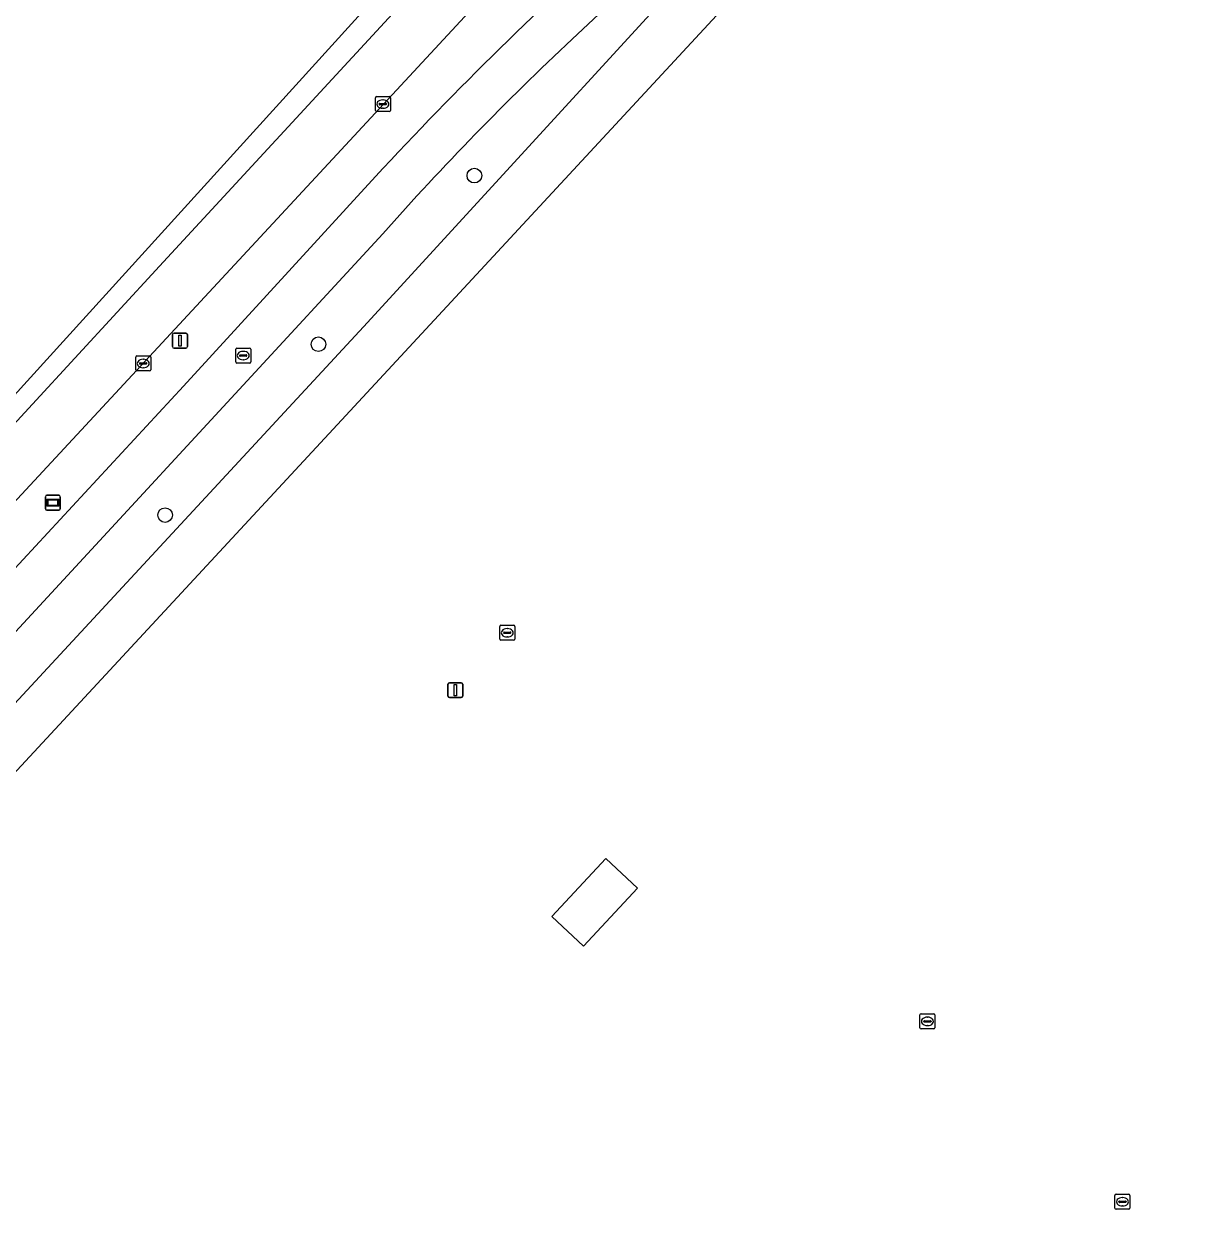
# Model space of a CAD drawing. Extents: x 159217 to 160349, y 381246 to 382172.
# Drawn here: x 159977.3 to 160054.9, y 381973.4 to 382053.8 of the extents above; entities that cross this region are included whole.
import ezdxf

# ---------------------------------------------------------------- set-up
doc = ezdxf.new("R2010")
doc.units = 0
for name, color, linetype in [('IMGEO_Berm_groen', 7, 'Continuous'), ('IMGEO_Boom', 7, 'Continuous'), ('IMGEO_Erf', 7, 'Continuous'), ('IMGEO_Fietspad_gesloten', 7, 'Continuous'), ('IMGEO_Groenvoorziening', 7, 'Continuous'), ('IMGEO_Haag', 7, 'Continuous'), ('IMGEO_Kolk', 7, 'Continuous'), ('IMGEO_Lichtmast', 7, 'Continuous'), ('IMGEO_Pand', 7, 'Continuous'), ('IMGEO_Rijbaan_regionaal_gesloten', 7, 'Continuous'), ('IMGEO_Rioolput', 7, 'Continuous'), ('IMGEO_Voetpad_open', 7, 'Continuous'), ('IMGEO_Wegwijzer', 7, 'Continuous')]:
    doc.layers.add(name, color=color, linetype=linetype)

msp = doc.modelspace()

# ---------------------------------------------------------------- linework, layer by layer
at = {"layer": 'IMGEO_Berm_groen'}
for points in [[(160007.622, 382055.183), (159952.421, 381995.674), (159951.416, 381994.471), (159950.591, 381993.106), (159944.771, 381983.222), (159943.513, 381981.433), (159942.785, 381980.722), (159943.723, 381979.773), (159950.222, 381987.994)], [(159987.982, 382029.591), (160000.807, 382043.591)], [(159959.152, 381998.446), (159987.982, 382029.591)]]:
    msp.add_lwpolyline(points, dxfattribs=at)
msp.add_arc((160183.776, 381874.26), 249.3, 131.73045, 137.21691, dxfattribs=at)
at = {"layer": 'IMGEO_Boom'}
for centre in [(160007.403, 382043.648), (159996.995, 382032.391), (159986.761, 382020.982)]:
    msp.add_circle(centre, 0.489, dxfattribs=at)
at = {"layer": 'IMGEO_Erf'}
msp.add_lwpolyline([(160086.967, 381988.057), (160094.343, 381999.973), (160096.737, 382004.094), (160099.115, 382008.137), (160109.853, 382026.297), (160112.25, 382030.329), (160120.44, 382044.226), (160110.372, 382053.519), (160109.131, 382054.649), (160080.339, 382081.401), (160080.036, 382081.682), (160078.985, 382082.653), (160077.343, 382084.17), (160063.301, 382097.262), (160055.435, 382088.686), (160053.206, 382086.345), (160037.081, 382068.942), (160033.976, 382065.592), (159923.424, 381946.282), (159883.094, 381902.756), (159886.177, 381893.973), (159887.833, 381889.831), (159941.192, 381854.075)], dxfattribs=at)
msp.add_lwpolyline([(160012.569, 381994.185), (160016.18, 381998.053), (160018.29, 381996.083), (160014.679, 381992.215)], close=True, dxfattribs=at)
at = {"layer": 'IMGEO_Fietspad_gesloten'}
for points in [[(160013.938, 382052.767), (160034.951, 382072.504), (160038.504, 382075.909)], [(160000.807, 382043.591), (159987.982, 382029.591), (159959.152, 381998.446)], [(159880.385, 381906.225), (159881.768, 381907.895), (159901.899, 381931.529), (159908.14, 381938.549), (159915.193, 381946.147), (159919.27, 381950.219), (159929.717, 381960.656), (159942.998, 381974.993), (159946.971, 381979.545), (159955.163, 381989.569), (159961.853, 381997.042), (160001.291, 382039.769)]]:
    msp.add_lwpolyline(points, dxfattribs=at)
for centre, radius, start, end in [((160183.776, 381874.26), 249.3, 131.73045, 137.21691), ((160149.508, 381908.206), 198.185, 133.16173, 138.40657)]:
    msp.add_arc(centre, radius, start, end, dxfattribs=at)
at = {"layer": 'IMGEO_Groenvoorziening'}
for points in [[(160000, 382033.55), (160029.172, 382065.404), (160029.254, 382065.51), (160035.386, 382072.084), (160034.951, 382072.504), (160013.938, 382052.767)], [(160001.291, 382039.769), (159961.853, 381997.042), (159955.163, 381989.569), (159946.971, 381979.545), (159942.998, 381974.993), (159944.486, 381973.614), (159944.596, 381973.734), (159950.178, 381979.784), (159968.911, 382000), (160000, 382033.55)]]:
    msp.add_lwpolyline(points, dxfattribs=at)
msp.add_arc((160149.508, 381908.206), 198.185, 133.16173, 138.40657, dxfattribs=at)
at = {"layer": 'IMGEO_Haag'}
msp.add_lwpolyline([(160001.291, 382039.769), (159961.853, 381997.042), (159955.163, 381989.569), (159946.971, 381979.545), (159942.998, 381974.993), (159944.486, 381973.614), (159944.596, 381973.734), (159950.178, 381979.784), (159968.911, 382000), (160000, 382033.55), (160029.172, 382065.404), (160029.254, 382065.51), (160035.386, 382072.084), (160034.951, 382072.504), (160013.938, 382052.767)], dxfattribs=at)
msp.add_arc((160149.508, 381908.206), 198.185, 133.16173, 138.40657, dxfattribs=at)
at = {"layer": 'IMGEO_Kolk'}
for p, q in [((160000.795, 382047.998), (160000.795, 382048.85)), ((160000.87, 382048.924), (160001.722, 382048.924)), ((160001.054, 382048.418), (160001.054, 382048.43)), ((160001.492, 382048.381), (160001.094, 382048.381)), ((160001.097, 382048.467), (160001.495, 382048.467)), ((160001.306, 382048.144), (160001.281, 382048.144)), ((160001.283, 382048.704), (160001.308, 382048.704)), ((160001.538, 382048.43), (160001.538, 382048.418)), ((160001.796, 382048.85), (160001.796, 382047.998)), ((160001.722, 382047.924), (160000.87, 382047.924)), ((159984.799, 382030.681), (159984.799, 382031.533)), ((159984.874, 382031.607), (159985.726, 382031.607)), ((159985.287, 382031.387), (159985.312, 382031.387)), ((159985.8, 382031.533), (159985.8, 382030.681)), ((159985.726, 382030.607), (159984.874, 382030.607)), ((159985.058, 382031.101), (159985.058, 382031.113)), ((159985.496, 382031.064), (159985.098, 382031.064)), ((159985.101, 382031.15), (159985.499, 382031.15)), ((159985.31, 382030.827), (159985.285, 382030.827)), ((159985.542, 382031.113), (159985.542, 382031.101)), ((160009.173, 382013.628), (160010.025, 382013.628)), ((160009.098, 382012.702), (160009.098, 382013.554)), ((160009.357, 382013.122), (160009.357, 382013.134)), ((160009.795, 382013.085), (160009.397, 382013.085)), ((160009.4, 382013.171), (160009.798, 382013.171)), ((160009.609, 382012.848), (160009.584, 382012.848)), ((160009.586, 382013.408), (160009.611, 382013.408)), ((160009.841, 382013.134), (160009.841, 382013.122)), ((160010.099, 382013.554), (160010.099, 382012.702)), ((160010.025, 382012.628), (160009.173, 382012.628)), ((160037.144, 381986.762), (160037.144, 381987.614)), ((160037.219, 381987.688), (160038.071, 381987.688)), ((160037.403, 381987.182), (160037.403, 381987.194)), ((160037.841, 381987.145), (160037.443, 381987.145)), ((160037.446, 381987.231), (160037.844, 381987.231)), ((160037.632, 381987.468), (160037.657, 381987.468)), ((160037.887, 381987.194), (160037.887, 381987.182)), ((160038.145, 381987.614), (160038.145, 381986.762)), ((160038.071, 381986.688), (160037.219, 381986.688)), ((160037.655, 381986.908), (160037.63, 381986.908)), ((160050.164, 381974.72), (160050.164, 381975.572)), ((160050.239, 381975.646), (160051.091, 381975.646)), ((160050.423, 381975.14), (160050.423, 381975.152)), ((160050.861, 381975.103), (160050.463, 381975.103)), ((160050.466, 381975.189), (160050.864, 381975.189)), ((160050.652, 381975.426), (160050.677, 381975.426)), ((160050.907, 381975.152), (160050.907, 381975.14)), ((160051.165, 381975.572), (160051.165, 381974.72)), ((160051.091, 381974.646), (160050.239, 381974.646)), ((160050.675, 381974.866), (160050.65, 381974.866))]:
    msp.add_line(p, q, dxfattribs=at)
for points in [[(160000.795, 382047.998), (160000.795, 382048.85)], [(160000.87, 382048.924), (160001.722, 382048.924)], [(160001.796, 382048.85), (160001.796, 382047.998)], [(160001.722, 382047.924), (160000.87, 382047.924)], [(159984.799, 382030.681), (159984.799, 382031.533)], [(159984.874, 382031.607), (159985.726, 382031.607)], [(159985.8, 382031.533), (159985.8, 382030.681)], [(159985.726, 382030.607), (159984.874, 382030.607)], [(160009.173, 382013.628), (160010.025, 382013.628)], [(160009.098, 382012.702), (160009.098, 382013.554)], [(160010.099, 382013.554), (160010.099, 382012.702)], [(160010.025, 382012.628), (160009.173, 382012.628)], [(160037.144, 381986.762), (160037.144, 381987.614)], [(160037.219, 381987.688), (160038.071, 381987.688)], [(160038.145, 381987.614), (160038.145, 381986.762)], [(160038.071, 381986.688), (160037.219, 381986.688)], [(160050.164, 381974.72), (160050.164, 381975.572)], [(160050.239, 381975.646), (160051.091, 381975.646)], [(160051.165, 381975.572), (160051.165, 381974.72)], [(160051.091, 381974.646), (160050.239, 381974.646)]]:
    msp.add_lwpolyline(points, dxfattribs=at)
for centre, radius, start, end in [((160000.872, 382048.848), 0.0765, 91.55205, 178.44795), ((160000.872, 382048.848), 0.0765, 91.55205, 178.44795), ((160001.094, 382048.427), 0.0403, 85.87752, 175.75265), ((160001.091, 382048.417), 0.0366, 178.93798, 274.71019), ((160001.495, 382048.424), 0.043, 264.86636, 352.45326), ((160001.499, 382048.429), 0.0386, 1.73085, 96.63898), ((160001.72, 382048.848), 0.0765, 1.55205, 88.44795), ((160001.72, 382048.848), 0.0765, 1.55205, 88.44795), ((160000.872, 382048), 0.0765, 181.55205, 268.44795), ((160000.872, 382048), 0.0765, 181.55205, 268.44795), ((160001.72, 382048), 0.0765, 271.55205, 358.44795), ((160001.72, 382048), 0.0765, 271.55205, 358.44795), ((159984.876, 382031.531), 0.0765, 91.55205, 178.44795), ((159984.876, 382031.531), 0.0765, 91.55205, 178.44795), ((159985.724, 382031.531), 0.0765, 1.55205, 88.44795), ((159985.724, 382031.531), 0.0765, 1.55205, 88.44795), ((159984.876, 382030.683), 0.0765, 181.55205, 268.44795), ((159984.876, 382030.683), 0.0765, 181.55205, 268.44795), ((159985.098, 382031.11), 0.0403, 85.87752, 175.75265), ((159985.095, 382031.1), 0.0366, 178.93798, 274.71019), ((159985.499, 382031.107), 0.043, 264.86636, 352.45326), ((159985.503, 382031.112), 0.0386, 1.73085, 96.63898), ((159985.724, 382030.683), 0.0765, 271.55205, 358.44795), ((159985.724, 382030.683), 0.0765, 271.55205, 358.44795), ((160009.175, 382013.552), 0.0765, 91.55205, 178.44795), ((160009.175, 382013.552), 0.0765, 91.55205, 178.44795), ((160010.023, 382013.552), 0.0765, 1.55205, 88.44795), ((160010.023, 382013.552), 0.0765, 1.55205, 88.44795), ((160009.397, 382013.131), 0.0403, 85.87752, 175.75265), ((160009.394, 382013.121), 0.0366, 178.93798, 274.71019), ((160009.798, 382013.128), 0.043, 264.86636, 352.45326), ((160009.802, 382013.133), 0.0386, 1.73085, 96.63898), ((160009.175, 382012.704), 0.0765, 181.55205, 268.44795), ((160009.175, 382012.704), 0.0765, 181.55205, 268.44795), ((160010.023, 382012.704), 0.0765, 271.55205, 358.44795), ((160010.023, 382012.704), 0.0765, 271.55205, 358.44795), ((160037.221, 381987.612), 0.0765, 91.55205, 178.44795), ((160037.221, 381987.612), 0.0765, 91.55205, 178.44795), ((160037.443, 381987.191), 0.0403, 85.87752, 175.75265), ((160037.44, 381987.181), 0.0366, 178.93798, 274.71019), ((160037.844, 381987.188), 0.043, 264.86636, 352.45326), ((160037.848, 381987.193), 0.0386, 1.73085, 96.63898), ((160038.069, 381987.612), 0.0765, 1.55205, 88.44795), ((160038.069, 381987.612), 0.0765, 1.55205, 88.44795), ((160037.221, 381986.764), 0.0765, 181.55205, 268.44795), ((160037.221, 381986.764), 0.0765, 181.55205, 268.44795), ((160038.069, 381986.764), 0.0765, 271.55205, 358.44795), ((160038.069, 381986.764), 0.0765, 271.55205, 358.44795), ((160050.241, 381975.57), 0.0765, 91.55205, 178.44795), ((160050.241, 381975.57), 0.0765, 91.55205, 178.44795), ((160050.463, 381975.149), 0.0403, 85.87752, 175.75265), ((160050.46, 381975.139), 0.0366, 178.93798, 274.71019), ((160050.864, 381975.146), 0.043, 264.86636, 352.45326), ((160050.868, 381975.151), 0.0386, 1.73085, 96.63898), ((160051.089, 381975.57), 0.0765, 1.55205, 88.44795), ((160051.089, 381975.57), 0.0765, 1.55205, 88.44795), ((160050.241, 381974.722), 0.0765, 181.55205, 268.44795), ((160050.241, 381974.722), 0.0765, 181.55205, 268.44795), ((160051.089, 381974.722), 0.0765, 271.55205, 358.44795), ((160051.089, 381974.722), 0.0765, 271.55205, 358.44795)]:
    msp.add_arc(centre, radius, start, end, dxfattribs=at)
for centre, major_axis, ratio, start_param, end_param in [((160001.282, 382048.424), (-0.387, 0.002), 0.722429, 4.712389, 7.853982), ((160001.307, 382048.424), (-0.39, 0.002), 0.717154, 1.570796, 4.712389), ((159985.286, 382031.107), (-0.387, 0.002), 0.722429, 4.712389, 7.853982), ((159985.311, 382031.107), (-0.39, 0.002), 0.717154, 1.570796, 4.712389), ((160009.585, 382013.128), (-0.387, 0.002), 0.722429, 4.712389, 7.853982), ((160009.61, 382013.128), (-0.39, 0.002), 0.717154, 1.570796, 4.712389), ((160037.631, 381987.188), (-0.387, 0.002), 0.722429, 4.712389, 7.853982), ((160037.656, 381987.188), (-0.39, 0.002), 0.717154, 1.570796, 4.712389), ((160050.651, 381975.146), (-0.387, 0.002), 0.722429, 4.712389, 7.853982), ((160050.676, 381975.146), (-0.39, 0.002), 0.717154, 1.570796, 4.712389)]:
    msp.add_ellipse(centre, major_axis=major_axis, ratio=ratio, start_param=start_param, end_param=end_param, dxfattribs=at)
at = {"layer": 'IMGEO_Lichtmast'}
for p, q in [((159987.255, 382032.232), (159987.255, 382033.032)), ((159987.255, 382033.032), (159987.255, 382032.232)), ((159987.355, 382033.132), (159988.145, 382033.132)), ((159988.145, 382033.132), (159987.355, 382033.132)), ((159988.245, 382033.032), (159988.245, 382032.232)), ((159988.245, 382032.232), (159988.245, 382033.032)), ((159988.145, 382032.132), (159987.355, 382032.132)), ((159987.355, 382032.132), (159988.145, 382032.132)), ((160005.637, 382008.898), (160005.637, 382009.698)), ((160005.637, 382009.698), (160005.637, 382008.898)), ((160005.737, 382009.798), (160006.527, 382009.798)), ((160006.527, 382009.798), (160005.737, 382009.798)), ((160006.627, 382009.698), (160006.627, 382008.898)), ((160006.627, 382008.898), (160006.627, 382009.698)), ((160006.527, 382008.798), (160005.737, 382008.798)), ((160005.737, 382008.798), (160006.527, 382008.798))]:
    msp.add_line(p, q, dxfattribs=at)
for points in [[(159987.675, 382033.007), (159987.825, 382033.007), (159987.825, 382032.257), (159987.675, 382032.257), (159987.675, 382033.007)], [(160006.057, 382009.673), (160006.207, 382009.673), (160006.207, 382008.923), (160006.057, 382008.923), (160006.057, 382009.673)]]:
    msp.add_lwpolyline(points, dxfattribs=at)
for centre, start, end in [((159987.355, 382033.032), 90, 180), ((159987.355, 382033.032), 90, 180), ((159988.145, 382033.032), 0, 90), ((159988.145, 382033.032), 360, 90), ((159987.355, 382032.232), 180, 270), ((159987.355, 382032.232), 180, 270), ((159988.145, 382032.232), 270, 0), ((159988.145, 382032.232), 270, 0), ((160005.737, 382009.698), 90, 180), ((160005.737, 382009.698), 90, 180), ((160006.527, 382009.698), 0, 90), ((160006.527, 382009.698), 360, 90), ((160005.737, 382008.898), 180, 270), ((160005.737, 382008.898), 180, 270), ((160006.527, 382008.898), 270, 0), ((160006.527, 382008.898), 270, 0)]:
    msp.add_arc(centre, 0.1, start, end, dxfattribs=at)
at = {"layer": 'IMGEO_Pand'}
msp.add_lwpolyline([(160014.679, 381992.215), (160018.29, 381996.083), (160016.18, 381998.053), (160012.569, 381994.185)], close=True, dxfattribs=at)
at = {"layer": 'IMGEO_Rijbaan_regionaal_gesloten'}
for points in [[(159873.9, 381915.731), (159874.745, 381914.947), (159885.463, 381927.149), (159896.686, 381939.831), (159901.476, 381945.231), (159912.72, 381957.722), (159926.438, 381972.6), (159953.155, 382001.55), (159972.237, 382022.246), (159986.384, 382037.608), (160022.311, 382076.536), (160036.596, 382092.047), (160042.055, 382097.856), (160047.812, 382103.453), (160050.825, 382106.009), (160053.948, 382108.432), (160060.685, 382112.66), (160064.272, 382114.5), (160066.702, 382115.586), (160071.312, 382117.395), (160073.297, 382118.105), (160070.461, 382120.535), (160069.532, 382120.139)], [(160060.685, 382112.66), (160053.948, 382108.432), (160050.825, 382106.009), (160047.812, 382103.453), (160042.055, 382097.856), (160036.596, 382092.047), (160022.311, 382076.536), (159986.384, 382037.608), (159972.237, 382022.246), (159953.155, 382001.55), (159926.438, 381972.6), (159912.72, 381957.722), (159901.476, 381945.231)], [(160048.445, 382108.34), (160045.107, 382104.389), (160018.218, 382074.759), (159873.9, 381915.731)], [(159910.689, 381949.62), (159910.526, 381949.789), (159914.78, 381954.473), (159951.242, 381994.611), (159951.416, 381994.471), (159952.421, 381995.674), (160007.622, 382055.183)]]:
    msp.add_lwpolyline(points, dxfattribs=at)
at = {"layer": 'IMGEO_Rioolput'}
for p, q in [((159991.474, 382031.212), (159991.474, 382032.064)), ((159991.549, 382032.138), (159992.401, 382032.138)), ((159992.475, 382032.064), (159992.475, 382031.212)), ((159991.733, 382031.632), (159991.733, 382031.644)), ((159992.171, 382031.595), (159991.773, 382031.595)), ((159991.776, 382031.681), (159992.174, 382031.681)), ((159991.985, 382031.358), (159991.96, 382031.358)), ((159991.962, 382031.918), (159991.987, 382031.918)), ((159992.217, 382031.644), (159992.217, 382031.632)), ((159992.401, 382031.138), (159991.549, 382031.138))]:
    msp.add_line(p, q, dxfattribs=at)
for points in [[(159991.474, 382031.212), (159991.474, 382032.064)], [(159991.549, 382032.138), (159992.401, 382032.138)], [(159992.475, 382032.064), (159992.475, 382031.212)], [(159992.401, 382031.138), (159991.549, 382031.138)]]:
    msp.add_lwpolyline(points, dxfattribs=at)
for centre, radius, start, end in [((159991.551, 382032.062), 0.0765, 91.55205, 178.44795), ((159991.551, 382032.062), 0.0765, 91.55205, 178.44795), ((159992.399, 382032.062), 0.0765, 1.55205, 88.44795), ((159992.399, 382032.062), 0.0765, 1.55205, 88.44795), ((159991.773, 382031.641), 0.0403, 85.87752, 175.75265), ((159991.77, 382031.631), 0.0366, 178.93798, 274.71019), ((159992.174, 382031.638), 0.043, 264.86636, 352.45326), ((159992.178, 382031.643), 0.0386, 1.73085, 96.63898), ((159991.551, 382031.214), 0.0765, 181.55205, 268.44795), ((159991.551, 382031.214), 0.0765, 181.55205, 268.44795), ((159992.399, 382031.214), 0.0765, 271.55205, 358.44795), ((159992.399, 382031.214), 0.0765, 271.55205, 358.44795)]:
    msp.add_arc(centre, radius, start, end, dxfattribs=at)
for centre, major_axis, ratio, start_param, end_param in [((159991.961, 382031.638), (-0.387, 0.002), 0.722429, 4.712389, 7.853982), ((159991.986, 382031.638), (-0.39, 0.002), 0.717154, 1.570796, 4.712389)]:
    msp.add_ellipse(centre, major_axis=major_axis, ratio=ratio, start_param=start_param, end_param=end_param, dxfattribs=at)
at = {"layer": 'IMGEO_Voetpad_open'}
for points in [[(160038.504, 382075.909), (160034.951, 382072.504), (160035.386, 382072.084), (160029.254, 382065.51), (160029.172, 382065.404), (160000, 382033.55), (159968.911, 382000), (159950.178, 381979.784), (159944.596, 381973.734), (159944.486, 381973.614), (159931.186, 381959.236), (159921.14, 381948.447), (159915.712, 381942.617), (159895.426, 381920.567), (159885.906, 381910.165), (159882.856, 381906.891), (159881.768, 381907.895), (159880.385, 381906.225)], [(159879.834, 381902.767), (159880.781, 381900.204), (159883.094, 381902.756), (159923.424, 381946.282), (160033.976, 382065.592)]]:
    msp.add_lwpolyline(points, dxfattribs=at)
at = {"layer": 'IMGEO_Wegwijzer'}
for p, q in [((159978.774, 382021.413), (159978.774, 382022.213)), ((159978.774, 382022.213), (159978.774, 382021.413)), ((159978.874, 382022.313), (159979.664, 382022.313)), ((159979.664, 382022.313), (159978.874, 382022.313)), ((159979.764, 382022.213), (159979.764, 382021.413)), ((159979.764, 382021.413), (159979.764, 382022.213)), ((159979.664, 382021.313), (159978.874, 382021.313)), ((159978.874, 382021.313), (159979.664, 382021.313))]:
    msp.add_line(p, q, dxfattribs=at)
for points in [[(159978.875, 382022.045), (159979.663, 382022.045), (159979.663, 382021.581), (159978.875, 382021.581), (159978.875, 382022.045)], [(159978.94, 382021.98), (159978.94, 382021.646), (159979.598, 382021.646), (159979.598, 382021.98), (159978.94, 382021.98)]]:
    msp.add_lwpolyline(points, dxfattribs=at)
for centre, start, end in [((159978.874, 382022.213), 90, 180), ((159978.874, 382022.213), 90, 180), ((159979.664, 382022.213), 0, 90), ((159979.664, 382022.213), 360, 90), ((159978.874, 382021.413), 180, 270), ((159978.874, 382021.413), 180, 270), ((159979.664, 382021.413), 270, 0), ((159979.664, 382021.413), 270, 0)]:
    msp.add_arc(centre, 0.1, start, end, dxfattribs=at)

doc.saveas('drawing.dxf')
